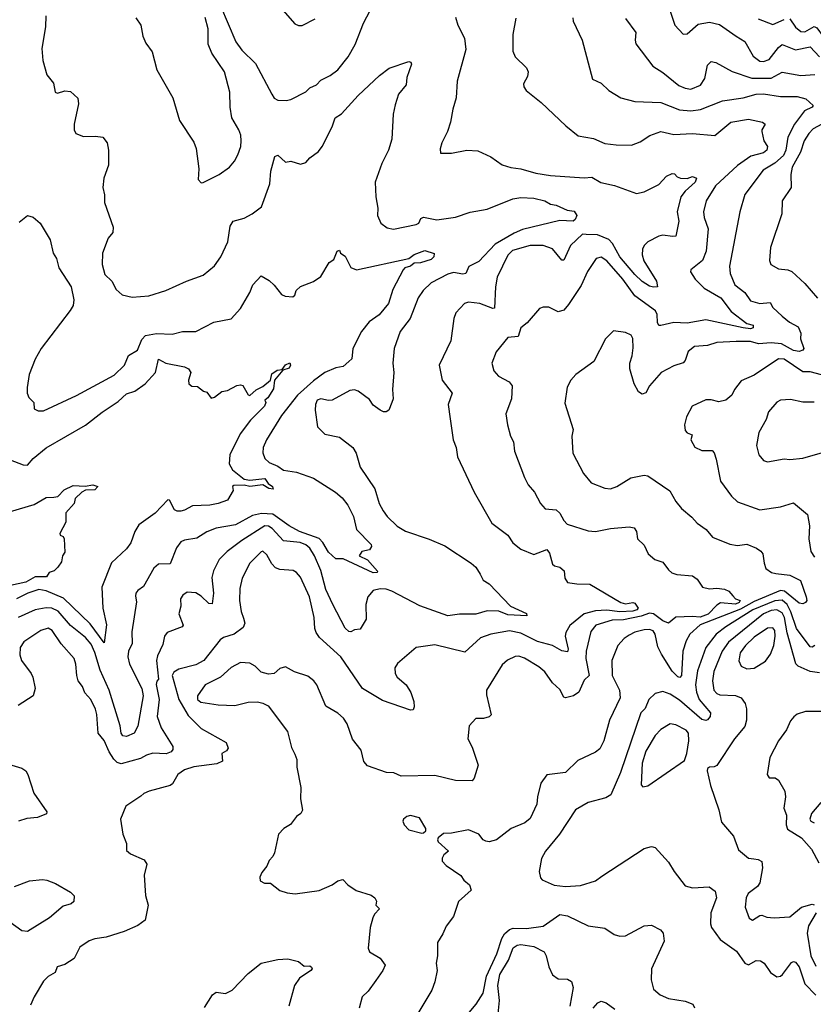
# Model space of a CAD drawing. Extents: x 1246230 to 1426786, y 660032 to 763141.
# Tile 353 of 566: x 1371733 to 1375981, y 666085 to 671354. Entities that reach past the tile are written whole.
import ezdxf

# ---------------------------------------------------------------- set-up
doc = ezdxf.new("R2010")
doc.units = 0

msp = doc.modelspace()

# ---------------------------------------------------------------- linework, layer by layer
at = {"layer": '0CON10XD'}
for points in [[(1372807.7, 671427.7), (1372889.4, 671235), (1372921.1, 671191.1), (1372995, 671118.8), (1373081.8, 670955), (1373095, 670934.5), (1373115, 670922.2), (1373159.2, 670920.8), (1373185, 670926.7), (1373265, 670968), (1373285, 670989.2), (1373322, 671005), (1373345, 671030.8), (1373394.2, 671055.8), (1373435, 671086), (1373491.8, 671155), (1373528.5, 671221.5), (1373572.9, 671335), (1373625, 671432.5)], [(1371872, 671375), (1371871.4, 671315), (1371850.5, 671199.5), (1371856.2, 671135), (1371878.3, 671058.3), (1371913.3, 671013.3), (1371922.5, 670965), (1371935, 670961.2), (1371975, 670973.3), (1372005, 670970), (1372043.9, 670933.9), (1372046.9, 670903.1), (1372024.2, 670794.2), (1372024, 670765), (1372033.3, 670745), (1372075, 670728), (1372138.8, 670731.2), (1372177.5, 670725), (1372201.2, 670695), (1372207.5, 670655), (1372207.8, 670575), (1372182.5, 670505), (1372178, 670455), (1372187, 670417), (1372187.1, 670375), (1372233.9, 670243.9), (1372231.2, 670215), (1372205.5, 670184.5), (1372175.8, 670105), (1372174.3, 670044.3), (1372189.3, 669989.3), (1372226.2, 669955), (1372249.5, 669909.5), (1372281.2, 669881.2), (1372335, 669869.2), (1372424.2, 669875.8), (1372515, 669904.3), (1372625, 669954.3), (1372715, 669987.1), (1372775, 670035.8), (1372808.9, 670085), (1372847.7, 670165), (1372859.1, 670249.1), (1372875, 670275.7), (1372935, 670292.1), (1372977.8, 670315), (1373027.4, 670352.6), (1373071.5, 670475), (1373077, 670543), (1373098.3, 670621.7), (1373115, 670628.8), (1373155, 670591.2), (1373185, 670596), (1373235, 670580), (1373265, 670590), (1373286.1, 670613.9), (1373332, 670648), (1373352.5, 670675), (1373405, 670780), (1373420.8, 670829.2), (1373455, 670850.6), (1373545, 670948.6), (1373658.8, 671055), (1373710, 671095), (1373815, 671130), (1373825.9, 671125.9), (1373830, 671115), (1373805.8, 671045), (1373802, 671005), (1373760.8, 670955), (1373742.4, 670897.6), (1373731.2, 670848.8), (1373725.6, 670715), (1373706.7, 670655), (1373671.9, 670585), (1373635.5, 670485), (1373639.4, 670405), (1373649.4, 670345), (1373647.5, 670305), (1373666.2, 670265), (1373699.3, 670239.3), (1373732.9, 670232.9), (1373855, 670257.5), (1373870, 670265), (1373880.4, 670289.6), (1373893.5, 670296.5), (1373965, 670282.5), (1374065, 670296.7), (1374145, 670324.5), (1374235, 670340.5), (1374372.5, 670395), (1374415, 670402.8), (1374485, 670398.4), (1374543.3, 670385), (1374575, 670366.7), (1374605, 670361.8), (1374664, 670335), (1374700.6, 670329.4), (1374714.3, 670305), (1374705.8, 670285), (1374695, 670276.1), (1374625, 670279.6), (1374425, 670231.1), (1374379, 670211), (1374277.1, 670152.9), (1374189.8, 670060.2), (1374136.5, 670033.5), (1374121.4, 669995), (1374105, 669991.7), (1374055, 670000.5), (1374025, 669992.4), (1373935, 669945.9), (1373893.2, 669905), (1373866, 669865), (1373822.9, 669755), (1373770, 669685), (1373737.8, 669595), (1373730.4, 669515), (1373736.4, 669465), (1373728.1, 669375), (1373731.4, 669325), (1373725.7, 669305), (1373708.5, 669265), (1373695, 669255.5), (1373680, 669255), (1373662.5, 669265), (1373625, 669291.4), (1373605, 669320.4), (1373545, 669365.5), (1373525, 669372.1), (1373500.7, 669369.3), (1373405, 669317.5), (1373385, 669315.6), (1373345, 669324), (1373325, 669318), (1373315.7, 669294.3), (1373314.3, 669265), (1373326.2, 669175), (1373365.8, 669135.8), (1373445, 669120), (1373516, 669065), (1373533.2, 669033.2), (1373555, 668960), (1373633.1, 668843.1), (1373657.3, 668765), (1373678.2, 668725), (1373699.5, 668695), (1373754, 668644), (1373797.1, 668617.1), (1373925, 668573.8), (1374008.3, 668538.3), (1374150, 668445), (1374175, 668423.3), (1374197.3, 668387.3), (1374213.3, 668355), (1374246.2, 668335), (1374360, 668215), (1374445.8, 668175.8), (1374446.7, 668163.3), (1374345, 668168.8), (1374297.7, 668187.7), (1374235, 668190), (1374175, 668173.2), (1374087.8, 668172.2), (1374025, 668164.1), (1373875, 668217.5), (1373724.2, 668295), (1373694.5, 668305.5), (1373662.4, 668307.6), (1373625, 668300), (1373595.7, 668265), (1373585.6, 668225), (1373586.9, 668145), (1373555, 668092.5), (1373525, 668088.9), (1373505, 668078.6), (1373495, 668080), (1373475, 668098), (1373409.6, 668225), (1373371.2, 668305), (1373345, 668405.5), (1373311.5, 668485), (1373286.7, 668525), (1373263.8, 668543.8), (1373234.3, 668555.7), (1373145, 668564.7), (1373085, 668631.7), (1373065, 668644.2), (1373045, 668644.7), (1372922.5, 668567.5), (1372842.9, 668507.1), (1372800, 668465), (1372770.5, 668405), (1372760.6, 668369.4), (1372770.5, 668285), (1372763, 668227), (1372745, 668230.4), (1372705, 668268.9), (1372675, 668285.9), (1372629.7, 668290.3), (1372605.4, 668274.6), (1372594.3, 668255), (1372594.4, 668215), (1372584.5, 668175), (1372607, 668113), (1372602, 668105), (1372521.4, 668075), (1372507.8, 668055), (1372499.5, 668009.5), (1372470.1, 667949.9), (1372465.2, 667925), (1372475.5, 667824.5), (1372466.2, 667813.8), (1372463.9, 667796.1), (1372479.4, 667715), (1372468.9, 667625), (1372490.4, 667565), (1372552.5, 667465), (1372552.3, 667447.7), (1372543.3, 667435), (1372516.7, 667425), (1372445, 667428.1), (1372411.7, 667418.3), (1372379.6, 667400.4), (1372275, 667370.8), (1372255, 667379.6), (1372237.1, 667397.1), (1372212.1, 667435), (1372185, 667497.1), (1372152.5, 667535), (1372145.4, 667635), (1372137.7, 667665), (1372112.9, 667715), (1372082.1, 667752.1), (1372068.5, 667785), (1372046, 667816), (1372037.9, 667845), (1372033.8, 667905), (1372023.8, 667935), (1371954.3, 668014.3), (1371905.7, 668085.7), (1371885, 668096.9), (1371845, 668085.4), (1371754.4, 668025), (1371734.4, 667995), (1371732.7, 667955), (1371742.9, 667925), (1371794.4, 667855), (1371802.5, 667835), (1371815.5, 667774.5), (1371805.3, 667734.7), (1371725, 667684.4)], [(1372705, 670480), (1372715, 670482.5), (1372800, 670525), (1372855, 670564), (1372883.2, 670596.8), (1372899.8, 670630.2), (1372915.6, 670675), (1372918.5, 670705), (1372916.5, 670735), (1372905.6, 670765), (1372868.6, 670828.6), (1372859.6, 670885), (1372857.3, 670965), (1372829.6, 671075), (1372761.4, 671175), (1372742.1, 671222.1), (1372741.9, 671305), (1372725.6, 671365.6)], [(1373142, 671405), (1373205, 671332), (1373225, 671322), (1373245, 671322), (1373315, 671357.5)], [(1374065, 671367.5), (1374078, 671325), (1374114.5, 671254.5), (1374120.6, 671195), (1374074.4, 671025), (1374070, 670935), (1374051.4, 670875), (1374039.2, 670805), (1374022.5, 670755), (1373992, 670695), (1373983, 670663), (1373985, 670640), (1374045, 670639.2), (1374125.8, 670655.8), (1374185, 670652), (1374255, 670620), (1374315, 670576.2), (1374362.1, 670562.1), (1374415.5, 670555.5), (1374495, 670531.9), (1374575, 670519.6), (1374755, 670508.2), (1374795, 670511.5), (1374842.9, 670482.9), (1374917.2, 670467.2), (1374995, 670438.1)], [(1375212.7, 671405), (1375240.6, 671325), (1375285, 671276), (1375305, 671278), (1375365, 671329.4), (1375425, 671340), (1375478.6, 671328.6), (1375568.8, 671265)], [(1372354.2, 671364.2), (1372381.2, 671325), (1372392.5, 671265), (1372407.3, 671227.3), (1372441.7, 671181.7), (1372466.2, 671085), (1372552, 670935), (1372588, 670815), (1372665, 670697.5), (1372677.5, 670665), (1372691.2, 670555), (1372688.3, 670498.3), (1372705, 670480)], [(1374388.3, 671361.7), (1374373.3, 671275), (1374373.1, 671185), (1374385.8, 671155), (1374445.7, 671095.7), (1374454, 671075), (1374450.8, 671049.2), (1374429.3, 671010.7), (1374431.2, 670995), (1374443.8, 670975), (1374525, 670910), (1374655.5, 670785.5), (1374722.8, 670732.8), (1374805, 670717.8), (1374865, 670691.1), (1374925, 670683.3), (1375007.4, 670682.6), (1375055, 670699.4), (1375105.4, 670734.6), (1375165, 670755.5), (1375235, 670739.6), (1375335, 670744.1), (1375453.4, 670733.4), (1375540, 670805), (1375635, 670820.6), (1375708.8, 670805), (1375724.2, 670795), (1375705.8, 670765), (1375705.8, 670755), (1375715.7, 670705), (1375735.6, 670675), (1375732.1, 670655), (1375715, 670641.7), (1375646.4, 670623.6), (1375575, 670573.2), (1375457.5, 670465), (1375407.1, 670385), (1375392.9, 670325), (1375396.5, 670295), (1375418.5, 670235), (1375408, 670115), (1375387.8, 670065), (1375325.8, 670015), (1375324.3, 670005), (1375348.5, 669965), (1375397.6, 669917.6), (1375486.9, 669865), (1375542, 669792), (1375625, 669727.7), (1375659.1, 669719.1), (1375659.4, 669705), (1375645, 669700), (1375605.3, 669704.7), (1375405, 669748), (1375305, 669729.8), (1375235, 669733.2), (1375165, 669716.5), (1375155, 669717.1), (1375146.6, 669733.4), (1375145, 669776.7), (1375135.9, 669795.9), (1375026.2, 669876.2), (1374961.1, 669965), (1374875, 670063.5), (1374845, 670082.5), (1374818.8, 670075), (1374773.1, 670006.9), (1374738.8, 669931.2), (1374671.2, 669828.8), (1374645, 669800), (1374615, 669790), (1374565, 669815.8), (1374535, 669816.2), (1374515, 669808.8), (1374448.9, 669731.1), (1374415, 669704), (1374401.1, 669658.9), (1374345, 669652.5), (1374283.6, 669576.4), (1374260, 669515), (1374270, 669475), (1374295, 669446), (1374353.8, 669415), (1374368.6, 669395), (1374365.5, 669324.5), (1374334.2, 669245), (1374344.2, 669185.8), (1374360.8, 669125), (1374375.8, 669095), (1374380.8, 669045), (1374434.4, 668904.4), (1374454.5, 668864.5), (1374488, 668825), (1374520, 668765), (1374545, 668735.8), (1374605, 668731.5), (1374625, 668712.5), (1374645, 668673.1), (1374662.9, 668655), (1374775, 668618.9), (1374815, 668614.5), (1374895, 668630.9), (1374995, 668640), (1375022.5, 668635), (1375033.8, 668615), (1375040, 668575), (1375075, 668542.5), (1375096.7, 668495), (1375133.3, 668465), (1375175, 668450), (1375205, 668410), (1375224.5, 668394.5), (1375250, 668385), (1375335, 668377.5), (1375360.2, 668360.2), (1375387.7, 668317.7), (1375425, 668307.6), (1375465, 668311.6), (1375505, 668306.8), (1375528.9, 668295), (1375549.9, 668269.9)], [(1374692.9, 671362.9), (1374696, 671345), (1374744.4, 671245), (1374798.8, 671035), (1374845, 671013.8), (1374886.2, 670975), (1374951.2, 670935), (1375025, 670916.5), (1375165, 670910.4), (1375265, 670871.8), (1375325, 670865.3), (1375377, 670873), (1375495, 670918.9), (1375605, 670935.8), (1375674.7, 670954.7), (1375715, 670956.7), (1375805, 670942.1), (1375895, 670943.3), (1375940.9, 670930.9), (1375980.8, 670895), (1375974.4, 670885), (1375933.4, 670866.6), (1375881.2, 670795), (1375844.4, 670725), (1375833.3, 670655), (1375822.2, 670627.8), (1375775, 670585.5), (1375712.2, 670547.8), (1375615, 670418), (1375588.5, 670325), (1375532.7, 670035), (1375535.5, 669995), (1375560.9, 669935), (1375614.3, 669894.3), (1375645, 669848.9), (1375694.7, 669834.7), (1375749.9, 669839.9), (1375765, 669814.4), (1375815, 669767.3), (1375853.6, 669735), (1375900.6, 669710.6), (1375914, 669676), (1375913.1, 669645), (1375929.7, 669595), (1375925.6, 669584.4), (1375905, 669578.2), (1375875, 669584.1), (1375811.4, 669618.6), (1375755, 669625.3), (1375688.4, 669618.4), (1375645, 669631), (1375568.5, 669631.5), (1375465, 669626.2), (1375415, 669610.6), (1375345, 669604.3), (1375312, 669578), (1375295, 669530), (1375285, 669517.5), (1375235, 669501.9), (1375166, 669465), (1375103.8, 669395), (1375085, 669357.5), (1375065, 669350), (1375045, 669362.5), (1375022.5, 669405), (1374999.1, 669485), (1374998.8, 669515), (1375011.8, 669555), (1375016.9, 669596.9), (1375015, 669647.5), (1375005.7, 669665.7), (1374975, 669680), (1374910.7, 669689.3), (1374868.8, 669645), (1374806, 669525), (1374710, 669455), (1374683.8, 669425), (1374663, 669387), (1374651.2, 669301.2), (1374695, 669160), (1374689.2, 669125), (1374694.3, 669034.3), (1374750.8, 668925), (1374791.2, 668875), (1374865, 668847.1), (1374895, 668843.1), (1374928.8, 668855), (1375005, 668901.2), (1375075, 668915.8), (1375095, 668912), (1375212.9, 668832.9), (1375244.6, 668774.6), (1375275, 668737.5), (1375331.5, 668691.5), (1375359.8, 668659.8), (1375408, 668625), (1375442, 668585), (1375535, 668547.5), (1375575, 668540.5), (1375625, 668547.1), (1375676.1, 668526.1), (1375700.3, 668510.3), (1375710.8, 668495), (1375717.5, 668445), (1375727.6, 668417.6), (1375758.1, 668395), (1375780.1, 668389.9), (1375855, 668381.7), (1375912.8, 668352.8), (1375943.5, 668265), (1375945.8, 668245), (1375940, 668235), (1375925, 668227.5), (1375905, 668231.5), (1375826.4, 668296.4), (1375805, 668300), (1375665, 668240.3), (1375591.5, 668198.5), (1375375, 668114.8), (1375320.9, 668065), (1375299.7, 668030.3), (1375283.3, 667975), (1375275.9, 667844.1), (1375266.7, 667833.3), (1375255, 667837.5), (1375225, 667866.8), (1375167.7, 667957.7), (1375148.1, 667998.1), (1375134, 668065), (1375123.7, 668083.7), (1375105, 668091.1), (1375075, 668088.5), (1375025, 668075.4), (1374995, 668059.5)], [(1374975, 671360), (1375030.8, 671285), (1375026.9, 671245), (1375031.4, 671225), (1375121.4, 671105), (1375175, 671071.1), (1375261.4, 671001.4), (1375295, 670986.6), (1375325, 670982.6), (1375377.2, 671002.8), (1375400.3, 671039.7), (1375415, 671110), (1375435, 671130.6), (1375460, 671125), (1375546, 671076), (1375651.1, 671041.1), (1375755, 671041.2), (1375815, 671072.5), (1375915, 671055.9), (1375989.2, 671060.8)], [(1375685, 671357.5), (1375765, 671328.1), (1375824.6, 671355.4)], [(1375855, 671358.9), (1375885, 671313.5), (1375915, 671290.3), (1375935, 671289.2), (1375985, 671317.2), (1375999.7, 671309.7), (1376034.3, 671264.3), (1376056.9, 671246.9), (1376075, 671240.2), (1376165, 671233.8)], [(1375568.8, 671265), (1375615, 671236.4), (1375659.1, 671159.1), (1375695, 671131.4), (1375715, 671130), (1375745, 671141.4), (1375795, 671205.3), (1375815, 671220.5), (1375885, 671192.9), (1375965, 671208.9), (1376014.2, 671154.2)], [(1376026.2, 670795), (1375980.4, 670769.6), (1375957.1, 670745), (1375932.2, 670705), (1375912.2, 670645), (1375868.7, 670565), (1375861.3, 670525), (1375861.8, 670455), (1375814.6, 670385), (1375812.3, 670315), (1375751.5, 670135), (1375746.9, 670065), (1375753.8, 670043.8), (1375795, 670020), (1375845, 670014.4), (1375865.5, 670005.5), (1375935, 669942), (1376003.6, 669863.6)], [(1374995, 670438.1), (1375035, 670424), (1375075, 670433.2), (1375155, 670472.2), (1375195, 670516), (1375225, 670531.2), (1375238.3, 670528.3), (1375252.7, 670512.7), (1375270, 670505), (1375305, 670504.4), (1375335, 670514.5), (1375356.3, 670506.3), (1375349.1, 670485), (1375295, 670436.5), (1375271.9, 670405), (1375253.1, 670325), (1375260.5, 670275), (1375244.3, 670195.7), (1375227.3, 670192.7), (1375175, 670200.4), (1375155, 670194.7), (1375095, 670164.7), (1375075.9, 670145), (1375066.6, 670125), (1375065.3, 670095), (1375073.2, 670063.2), (1375140.8, 669955), (1375147.5, 669925), (1375125, 669922.1), (1375105, 669927.8), (1375065, 669953.5), (1375025, 669990.9), (1374944.9, 670084.9), (1374906.7, 670156.7), (1374886.6, 670176.6), (1374825, 670203), (1374765, 670204.3), (1374745, 670206.1), (1374681.6, 670145), (1374645, 670067.1), (1374635, 670067.5), (1374585, 670127.7), (1374534.8, 670144.8), (1374465, 670146), (1374371, 670119), (1374345, 670094.4), (1374288.2, 669975), (1374279.1, 669925), (1374275, 669810.6), (1374265, 669808.8), (1374195, 669834.4), (1374135, 669842.5), (1374114.4, 669835.6), (1374068, 669785), (1374056, 669755), (1374040.8, 669635), (1373978, 669505), (1373994.2, 669425), (1374047.5, 669355), (1374025.8, 669295), (1374036.9, 669216.9), (1374052.9, 669105), (1374068.6, 669065), (1374076.9, 669015), (1374166, 668825), (1374259.7, 668659.7), (1374345, 668594.4), (1374371.9, 668555), (1374415, 668520.5), (1374485, 668492.2), (1374555, 668519.2), (1374568.7, 668498.7), (1374585, 668440), (1374595, 668431.4), (1374625, 668424), (1374646.7, 668405), (1374650.8, 668365), (1374665, 668342.5), (1374714.3, 668334.3), (1374785, 668333.5), (1374951.2, 668235), (1374975, 668227.8), (1375015, 668235.7), (1375025, 668230.8), (1375042.7, 668205), (1375037.1, 668195), (1375015, 668188), (1374945, 668184.8), (1374875, 668193.2), (1374815, 668191.1), (1374754.9, 668175.1), (1374677.5, 668112.5), (1374655.9, 668075), (1374653.5, 668055), (1374668.9, 667985), (1374665, 667971.1), (1374635, 667976), (1374585, 668005.3), (1374505, 668026), (1374415, 668070.9), (1374355, 668083.5), (1374255, 668065.3), (1374200, 668045), (1374115, 667969.2), (1373955, 668008.6), (1373855, 667994.2), (1373755, 667908), (1373741.1, 667885), (1373743.5, 667855), (1373753.3, 667835), (1373800.8, 667795), (1373826.2, 667753.8), (1373841.9, 667705), (1373844.1, 667675.9), (1373838.6, 667661.4), (1373825, 667658), (1373675, 667710), (1373568.5, 667775), (1373452.5, 667945), (1373338.3, 668048.3), (1373320.5, 668075), (1373312.5, 668095), (1373308.2, 668155), (1373283.8, 668265), (1373235, 668370.8), (1373215, 668395.8), (1373196.6, 668406.6), (1373125, 668411.8), (1373101.2, 668421.2), (1373081.6, 668441.6), (1373055, 668490.8), (1373035, 668510), (1373025, 668506.9), (1372965.4, 668445), (1372923.1, 668365), (1372910.8, 668309.2), (1372910, 668245), (1372917.6, 668187.6), (1372930.9, 668150.9), (1372937.3, 668125), (1372929.2, 668100.8), (1372881.4, 668065), (1372823.2, 668046.8), (1372805, 668035.6), (1372718.2, 667925), (1372675, 667901.9), (1372585, 667878.8), (1372558.3, 667861.7), (1372549.6, 667845), (1372585.4, 667715), (1372635, 667629.6), (1372705, 667561.2), (1372838.8, 667485), (1372848.8, 667455), (1372839.2, 667440.8), (1372815, 667427.5), (1372817.5, 667385), (1372788.2, 667371.8), (1372665, 667355.4), (1372615, 667339.2), (1372578.5, 667315), (1372550, 667265), (1372538, 667255), (1372426.2, 667225), (1372397.1, 667212.9), (1372381.1, 667198.9), (1372300.8, 667145), (1372272.5, 667075), (1372284.3, 666995), (1372303.8, 666945), (1372305, 666907.5), (1372325, 666890), (1372398.3, 666858.3), (1372412.5, 666835), (1372398.8, 666775), (1372406.4, 666666.4), (1372421.2, 666615), (1372403.8, 666535), (1372365, 666506), (1372291.2, 666475), (1372195, 666444.3), (1372135, 666435.6), (1372105, 666424.4), (1372055, 666391.4), (1372025, 666330), (1371975, 666298.2), (1371933.3, 666285), (1371922.5, 666255), (1371885, 666233.1), (1371860.7, 666209.3), (1371810, 666125), (1371790.7, 666079.3)], [(1371730.5, 670269.5), (1371775, 670306.7), (1371805, 670296.7), (1371842.5, 670265), (1371895.7, 670175), (1371911.1, 670105), (1371930, 670075), (1371941.8, 670025), (1372007.4, 669925), (1372022, 669855), (1372018.5, 669825), (1372002.5, 669797.5), (1371847.5, 669595), (1371815, 669537.5), (1371782.9, 669455), (1371773.3, 669385), (1371773.3, 669355), (1371781.2, 669331.2), (1371807.5, 669305), (1371810.7, 669270.7), (1371830.7, 669260.7), (1371860.7, 669260.7), (1372037.4, 669342.6), (1372238.5, 669451.5), (1372293.1, 669505), (1372315, 669556.9), (1372362.9, 669585), (1372387, 669643), (1372405.8, 669664.2), (1372465, 669674.7), (1372548.3, 669671.7), (1372605, 669684.3), (1372675, 669685.7), (1372772.5, 669735), (1372865, 669752.9), (1372915, 669807.5), (1372965, 669894), (1372980, 669935), (1373025, 669982.5), (1373067.5, 669957.5), (1373095, 669933.3), (1373135, 669882.5), (1373153.6, 669873.6), (1373195, 669870), (1373205, 669880), (1373212.5, 669905), (1373235, 669926.7)], [(1373235, 669926.7), (1373305, 669953.3), (1373345, 669980), (1373390, 670055), (1373415, 670070), (1373432.5, 670115), (1373445, 670120), (1373450, 670105), (1373475, 670088.8), (1373505, 670027.5), (1373535.5, 670015.5), (1373815.5, 670075.5), (1373845, 670097.5), (1373901.9, 670118.1), (1373951.7, 670101.7), (1373949.4, 670085), (1373935, 670070.3), (1373877.5, 670052.5), (1373845, 670050), (1373825, 670034.1), (1373794.1, 670025.9), (1373785, 670015.5), (1373730.5, 669909.5), (1373707.5, 669835), (1373656.5, 669775), (1373602.7, 669737.3), (1373562.2, 669685), (1373515.8, 669595), (1373511.2, 669538.8), (1373495, 669524.3), (1373465, 669497.9), (1373425, 669490.3), (1373365.4, 669465), (1373305, 669420.4), (1373220.5, 669345), (1373134.5, 669235.5), (1373054.6, 669105), (1373036.2, 669065), (1373034.4, 669035), (1373045.6, 669005), (1373068.6, 668985), (1373114.3, 668965), (1373145, 668943.8), (1373215, 668932.5), (1373305, 668900), (1373422.5, 668825), (1373458.6, 668795), (1373488.5, 668755), (1373520, 668695), (1373535.8, 668625.8), (1373613.3, 668545), (1373616.7, 668535), (1373605, 668517.5), (1373565, 668507.5), (1373550, 668485), (1373595, 668463.8), (1373647.2, 668402.8), (1373647.1, 668395), (1373625, 668394.2), (1373465, 668468.6), (1373425, 668468.1), (1373385, 668503.5), (1373355.9, 668555.9), (1373335, 668577.8), (1373231.1, 668615), (1373175, 668645.9), (1373087.5, 668707.5), (1373028, 668712), (1372979.8, 668700.2), (1372888.7, 668651.3), (1372785, 668632.6), (1372735, 668612.9), (1372680.1, 668579.9), (1372615, 668569.2), (1372595, 668560), (1372572.1, 668527.9), (1372538.9, 668441.1), (1372475, 668440.9), (1372451.4, 668418.6), (1372395, 668320), (1372365, 668300), (1372355, 668284), (1372351.8, 668268.2), (1372357.7, 668237.7), (1372332.3, 668077.7), (1372335.3, 668015), (1372314.7, 667975), (1372311.4, 667945), (1372320.3, 667905), (1372386.1, 667775), (1372393.6, 667735), (1372365, 667573.6), (1372345, 667536.5), (1372305, 667517.8), (1372285, 667521.1), (1372276.5, 667535), (1372271.3, 667575), (1372210.8, 667765), (1372162.9, 667872.9), (1372135, 667967.5), (1372115, 668011.8), (1372085, 668048.4), (1372005, 668112), (1371938.2, 668188.2), (1371905, 668204.7), (1371875, 668206.2), (1371815, 668195.3), (1371725, 668154.2)], [(1371657.9, 669007.9), (1371751.2, 668971.2), (1371775, 668970), (1371804.5, 669005), (1371875, 669062.9), (1372085, 669183.6), (1372173.8, 669253.8), (1372259.5, 669310.5), (1372305, 669352), (1372349.2, 669365), (1372404.8, 669405.2), (1372459.5, 669465), (1372475, 669537.1), (1372515, 669516.5), (1372615, 669495.6), (1372636.2, 669485), (1372648, 669465), (1372636.2, 669425), (1372637.5, 669405), (1372655, 669393.3), (1372685, 669390), (1372716.4, 669366.4), (1372735, 669360), (1372758.3, 669328.3), (1372775, 669334), (1372815, 669363.8), (1372845, 669370), (1372895, 669396.2), (1372915, 669400), (1372926.4, 669396.4), (1372956.4, 669346.4), (1372965, 669342.9), (1372997.8, 669372.2), (1373035, 669391.2), (1373075.6, 669425), (1373082.1, 669457.9), (1373111.8, 669478.2), (1373138.5, 669481.5), (1373155, 669506), (1373178, 669518), (1373182.2, 669505), (1373175, 669488.6), (1373141.9, 669478.1), (1373096.9, 669425), (1373091.6, 669378.4), (1373060.5, 669329.5), (1373045, 669317.5), (1373050, 669305), (1373044, 669285), (1372968.8, 669211.2), (1372912.8, 669137.2), (1372856.7, 669025), (1372853.5, 668976.5), (1372871, 668945), (1372935, 668895.2), (1372965, 668890.2), (1373045, 668898.9), (1373062.6, 668872.6), (1373086.1, 668855), (1373088.9, 668841.1), (1373065.5, 668845), (1373035, 668865.2), (1372965, 668855.2), (1372935, 668862.9), (1372878.3, 668861.7), (1372871.2, 668855), (1372875.9, 668834.1), (1372845, 668783.3), (1372795, 668764), (1372750, 668755), (1372657, 668753), (1372615, 668728.8), (1372595, 668724.2), (1372575, 668724.2), (1372561.2, 668731.2), (1372535, 668783.3), (1372525, 668784.2), (1372457.7, 668712.3), (1372369.8, 668650.2), (1372348.8, 668615), (1372327.9, 668555), (1372305, 668522.7), (1372223.3, 668446.7), (1372172.6, 668317.4), (1372177.1, 668205), (1372198.2, 668115), (1372185, 668020), (1372110.6, 668120.6), (1371967.3, 668257.3), (1371875, 668298.1), (1371835, 668305.2), (1371775.5, 668285), (1371715, 668254.8)], [(1376085, 669436.5), (1375965, 669469.8), (1375925, 669470), (1375825, 669536.6), (1375795, 669539.2), (1375665, 669450.6), (1375595, 669420.8), (1375560, 669375), (1375545.6, 669344.4), (1375512.9, 669317.1), (1375475, 669308.2), (1375435, 669318.6), (1375405, 669318.6), (1375332, 669285), (1375301.7, 669228.3), (1375290.8, 669185), (1375295.8, 669155), (1375305, 669142.5), (1375332, 669132), (1375325.7, 669105), (1375346.7, 669066.7), (1375385, 669048.1), (1375438.8, 669048.8), (1375450.6, 669035), (1375461.2, 669001.2), (1375484.5, 668884.5), (1375544, 668804), (1375575, 668774.3), (1375695, 668731.5), (1375805, 668746.2), (1375875, 668768.8), (1375950.8, 668705), (1375961.5, 668645), (1375956.9, 668575), (1375967.8, 668507.8), (1375988, 668478)], [(1375985, 669307.5), (1375925, 669307.5), (1375858.3, 669321.7), (1375805, 669316.9), (1375785, 669307.1), (1375740.8, 669255), (1375728.6, 669215), (1375690, 669145), (1375677.1, 669075), (1375689.2, 669025), (1375713.8, 668995), (1375735, 668988), (1375825, 669003.1), (1375855, 669000), (1375925, 669006.9), (1376055, 669044)], [(1371635, 668707.5), (1371810.8, 668759.2), (1371875, 668796.7), (1371915, 668797.8), (1371937.3, 668802.7), (1371971.5, 668838.5), (1372018.8, 668861.2), (1372083, 668857), (1372125, 668864.5), (1372151.2, 668855), (1372135, 668838.5), (1372085, 668836.2), (1372065, 668825.7), (1372028.8, 668791.2), (1372023.8, 668765), (1371980, 668715), (1371978.8, 668665), (1371947.5, 668605), (1371950, 668595), (1371965, 668587.5), (1371971.2, 668575), (1371973.8, 668505), (1371961.2, 668485), (1371957, 668453), (1371936.4, 668423.6), (1371917.5, 668405), (1371890, 668395), (1371876.9, 668373.1), (1371815, 668372.9), (1371765, 668343.2), (1371575, 668302.4)], [(1375549.9, 668269.9), (1375564.8, 668254.8), (1375588.8, 668245), (1375584.5, 668235), (1375564.3, 668225.7), (1375485, 668233.4), (1375465, 668221.4), (1375417.7, 668172.3), (1375375, 668156.1), (1375335, 668160), (1375245, 668155.6), (1375205, 668124), (1375175, 668137.4), (1375125, 668174.8), (1375105, 668178.2), (1375058.7, 668161.3), (1374965, 668141.5), (1374905, 668141.2), (1374816.2, 668113.8), (1374789.4, 668080.6), (1374764.7, 667975), (1374763.7, 667935), (1374780.5, 667845), (1374755, 667820), (1374725, 667755.8), (1374696.7, 667735), (1374655, 667724.2), (1374645, 667728), (1374625, 667768.9), (1374585.5, 667805), (1374543.1, 667863.1), (1374511.3, 667891.3), (1374435, 667937.3), (1374405, 667947.1), (1374385, 667945.5), (1374344, 667926), (1374315, 667901.4), (1374231.5, 667765), (1374231.3, 667741.3), (1374255.7, 667634.3), (1374245, 667624), (1374215, 667614.2), (1374175, 667614), (1374138.8, 667575), (1374130.8, 667505), (1374155, 667460), (1374187.1, 667365), (1374166, 667295), (1374155, 667281.2), (1374065, 667282.7), (1373955, 667310), (1373775.6, 667305.6), (1373735, 667324), (1373695.8, 667325.8), (1373595, 667360.8), (1373575, 667383.3), (1373560, 667445), (1373515, 667503.3), (1373485.8, 667585), (1373466.2, 667616.2), (1373435, 667642.9), (1373370.9, 667680.9), (1373324.2, 667795), (1373308, 667815), (1373275, 667840), (1373204.2, 667864.2), (1373155, 667891.2), (1373125, 667881.2), (1373094.3, 667855.7), (1373065, 667851.4), (1373025, 667862.9), (1372994, 667895), (1372965, 667910), (1372915, 667914.6), (1372865, 667886.9), (1372807.1, 667835), (1372726.4, 667793.6), (1372684.6, 667735), (1372683.9, 667715), (1372702.2, 667702.2), (1372795, 667686.8), (1372885, 667683.5), (1372955, 667701.1), (1373005, 667702.5), (1373035, 667696.2), (1373062.3, 667682.3), (1373165.7, 667545), (1373188.3, 667458.3), (1373205, 667422.5), (1373216.2, 667395), (1373216.4, 667353.6), (1373238, 667245), (1373235.7, 667185), (1373246.4, 667123.6), (1373237.5, 667105), (1373215, 667090), (1373182.7, 667047.3), (1373147.5, 667025), (1373117.5, 666995), (1373097.5, 666895), (1373087.5, 666875), (1373067.5, 666855), (1373056.1, 666823.9), (1373029.3, 666790.7), (1373017.5, 666765), (1373020, 666745), (1373043.6, 666733.6), (1373075, 666732.5), (1373125, 666694), (1373165, 666681.2), (1373206.7, 666676.7), (1373335, 666693.8), (1373405, 666723.8), (1373435, 666746), (1373463, 666753), (1373488.8, 666725), (1373533.6, 666693.6), (1373615, 666668.8), (1373633.3, 666655), (1373643, 666637), (1373640, 666615), (1373658.8, 666595), (1373632.8, 666567.2), (1373623, 666547), (1373608.5, 666495), (1373597.5, 666385), (1373606, 666365), (1373661.7, 666331.7), (1373688.8, 666295), (1373677.5, 666265), (1373638.3, 666211.7), (1373598.8, 666155), (1373565.8, 666124.2), (1373549.2, 666065)], [(1375988.9, 668005), (1375975, 667995.5), (1375965, 667997.3), (1375890.4, 668095), (1375860.7, 668185), (1375840.8, 668225), (1375815, 668246.8), (1375775, 668244.1), (1375658.1, 668195), (1375512.2, 668105), (1375460.9, 668065), (1375405.2, 667994.8), (1375360.9, 667869.1), (1375351, 667795), (1375356, 667755), (1375370.6, 667715), (1375431.5, 667645), (1375429.3, 667625), (1375415, 667607.7), (1375405, 667603.3), (1375385, 667608.8), (1375265, 667712.5), (1375215, 667745.3), (1375175, 667757.9), (1375135, 667748.1), (1375100, 667715), (1375081.5, 667668.5), (1375056.9, 667645), (1374949.5, 667325), (1374896.7, 667205), (1374870.3, 667189.7), (1374775.2, 667164.8), (1374707.8, 667125), (1374622.5, 666995), (1374546.9, 666905), (1374526.2, 666865), (1374513.3, 666795), (1374520.9, 666760.9), (1374530.3, 666750.3), (1374593, 666723), (1374655, 666715.7), (1374735, 666720), (1374814.5, 666745.5), (1374849.6, 666770.4), (1375075, 666919.2), (1375115, 666930), (1375135, 666923.3), (1375205, 666846.2), (1375235.5, 666795.5), (1375295, 666719.4), (1375335, 666708.1), (1375423.2, 666713.2), (1375455, 666690), (1375462.2, 666655), (1375432.8, 666575), (1375430, 666515), (1375435.3, 666495), (1375482.1, 666432.1), (1375569.6, 666369.6), (1375613.8, 666305), (1375635, 666296.4), (1375675, 666318.5), (1375697.8, 666317.8), (1375718, 666305), (1375752, 666255), (1375785, 666231.5), (1375805, 666235.7), (1375815.8, 666245), (1375865, 666308.8), (1375875, 666314.2), (1375885, 666311.1), (1375905.6, 666285), (1375935.3, 666195), (1375993.8, 666133.8)], [(1376015, 667858.5), (1375965, 667866.2), (1375900.8, 667895), (1375887.2, 667907.2), (1375841.9, 668071.9), (1375826.4, 668155), (1375815, 668180), (1375785, 668196.2), (1375755, 668191.3), (1375715.3, 668175), (1375527.1, 668022.9), (1375494, 667975), (1375449.2, 667865), (1375440.6, 667815), (1375448.8, 667765), (1375465, 667747.9), (1375481, 667741), (1375565, 667737.5), (1375595.3, 667725.3), (1375615.6, 667695), (1375624.1, 667665.9), (1375624.3, 667605.7), (1375615, 667571.2), (1375560, 667505), (1375465, 667363.3), (1375450, 667355), (1375425, 667353.3), (1375414.2, 667345.8), (1375412, 667335), (1375430, 667255), (1375475.7, 667125.7), (1375488.8, 667058.8), (1375554, 666985), (1375581.4, 666911.4), (1375635, 666867.1), (1375662.5, 666862.5), (1375685, 666860), (1375705, 666848.9), (1375709.1, 666815), (1375695, 666734.6), (1375681.8, 666715), (1375633.1, 666676.9), (1375621.8, 666655), (1375616.9, 666605), (1375638, 666545), (1375655, 666535.8), (1375695, 666560.8), (1375705, 666561.4), (1375731.8, 666551.8), (1375772.2, 666547.8), (1375855, 666553.1), (1375918.5, 666605), (1375975, 666621.4), (1375985, 666617.5)], [(1374995, 668059.5), (1374968.5, 668041.5), (1374934.4, 668005), (1374902.7, 667925), (1374904.6, 667845), (1374943.8, 667765), (1374946.8, 667725), (1374890.4, 667605), (1374860, 667495), (1374837.9, 667452.1), (1374815, 667434), (1374721.2, 667388.8), (1374654.2, 667325.8), (1374555, 667312.5), (1374522.4, 667267.6), (1374504.1, 667195.9), (1374501.1, 667155), (1374465, 667079.2), (1374436.2, 667055), (1374363.8, 667025), (1374285, 666965.8), (1374245.7, 666954.3), (1374227.7, 666957.7), (1374213.3, 666965), (1374190, 666995), (1374135, 667019.2), (1374045, 667000), (1374000.5, 666999.5), (1373973.6, 666976.4), (1373970, 666965), (1373973.3, 666955), (1374027.5, 666905), (1374002.5, 666885), (1373993.6, 666866.4), (1373995, 666850), (1374015, 666827.5), (1374094.2, 666774.2), (1374109.4, 666749.4), (1374140.8, 666725), (1374150, 666695), (1374081.9, 666635), (1374055.7, 666555), (1374015, 666503.8), (1373998.7, 666461.3), (1373970, 666415), (1373969.2, 666345), (1373961.9, 666305), (1373968.1, 666265), (1373955.6, 666205), (1373939.3, 666160.7), (1373864.2, 666035)], [(1375625, 667880), (1375665, 667884), (1375725, 667921.8), (1375752.3, 667957.7), (1375769.2, 668005), (1375776.7, 668055), (1375775.3, 668085), (1375765, 668098.5), (1375735, 668098.2), (1375665, 668049.7), (1375618.9, 668005), (1375588.9, 667965), (1375582.7, 667922.7), (1375594.6, 667894.6), (1375625, 667880)], [(1376055, 667652.5), (1375938.5, 667651.5), (1375895, 667638.1), (1375876.2, 667623.8), (1375858.6, 667601.4), (1375837.3, 667552.7), (1375794.7, 667495.3), (1375749.2, 667405), (1375734.6, 667315), (1375745, 667297.1), (1375776.1, 667296.1), (1375794.3, 667285), (1375828.8, 667225), (1375831.8, 667195), (1375822.9, 667135), (1375837.3, 667097.3), (1375835.3, 667045), (1375842, 667022), (1375917.3, 666975), (1375970.8, 666915), (1376011.3, 666841.3)], [(1375067.9, 667247.9), (1375095, 667254.6), (1375290.7, 667389.3), (1375303.8, 667426.2), (1375314.7, 667495.3), (1375313.1, 667535), (1375301.3, 667551.3), (1375245, 667580), (1375215, 667585.5), (1375164.4, 667555), (1375135, 667522.9), (1375085, 667438.6), (1375064.6, 667374.6), (1375059.2, 667259.2), (1375067.9, 667247.9)], [(1371655, 667374.4), (1371745, 667347.7), (1371764.7, 667334.7), (1371777.1, 667315), (1371807.5, 667215), (1371878, 667115), (1371875.7, 667104.3), (1371828.8, 667085), (1371771.1, 667078.9), (1371726.7, 667065)], [(1376020.5, 667165), (1375970.8, 667105), (1375962.5, 667075), (1375967.8, 667065), (1375985.8, 667055.8)], [(1373885, 667000), (1373895, 667002.5), (1373907, 667013), (1373907.5, 667025), (1373872.3, 667082.3), (1373825, 667095.7), (1373805, 667090), (1373786.7, 667075), (1373783.8, 667065), (1373791.2, 667045), (1373815, 667018), (1373885, 667000)], [(1371705, 666715.4), (1371785, 666745.4), (1371855, 666752), (1371878.7, 666748.7), (1371925, 666730.9), (1372004, 666685), (1372023.8, 666665), (1372023.3, 666635), (1372007.8, 666622.2), (1371965, 666610), (1371893, 666547), (1371775, 666474), (1371745, 666477.6), (1371679, 666525)], [(1375996.2, 666575), (1375955.8, 666505), (1375947.3, 666465), (1375967.5, 666345), (1375995, 666288.9)], [(1374129.2, 666030.8), (1374176.5, 666085), (1374212.9, 666145), (1374231.3, 666235), (1374287.7, 666355), (1374313.3, 666436.7), (1374328.7, 666461.3), (1374355, 666485.2), (1374375, 666492.9), (1374445, 666491), (1374535, 666502.7), (1374625, 666564.5), (1374665, 666558.8), (1374775.4, 666505.4), (1374865, 666492.9), (1374915, 666458), (1374945, 666448.6), (1374975, 666451.9), (1375075, 666505.6), (1375115, 666508.6), (1375163, 666483), (1375177.5, 666465), (1375182, 666422), (1375115.5, 666275), (1375112.2, 666215), (1375126, 666165), (1375162, 666135), (1375205, 666116.4), (1375295, 666101.5), (1375336, 666085), (1375345.6, 666065.6)], [(1374294.2, 666034.2), (1374301, 666105), (1374291.6, 666185), (1374303.4, 666245), (1374348.6, 666321.4), (1374375, 666386.9), (1374395, 666402.1), (1374415, 666404.7), (1374484.7, 666394.7), (1374540.8, 666365), (1374551.1, 666345), (1374564.7, 666284.7), (1374585, 666243.1), (1374615, 666221.8), (1374665, 666219.5), (1374687.1, 666207.1), (1374695.5, 666175), (1374677.1, 666075)], [(1372722.7, 666067.3), (1372765, 666136.2), (1372785, 666149.2), (1372835, 666142.5), (1372869.7, 666160.3), (1372955, 666250), (1373025, 666304.4), (1373115, 666324.5), (1373167.9, 666327.9), (1373224.3, 666314.3), (1373255, 666288), (1373285, 666290), (1373294.4, 666284.4), (1373297.8, 666275), (1373291.9, 666265), (1373230, 666225), (1373204.4, 666185), (1373173.3, 666075)], [(1374802.5, 666065), (1374827.6, 666092.4), (1374845, 666102), (1374872.7, 666092.7), (1374918.3, 666058.3)]]:
    msp.add_lwpolyline(points, dxfattribs=at)

doc.saveas('drawing.dxf')
